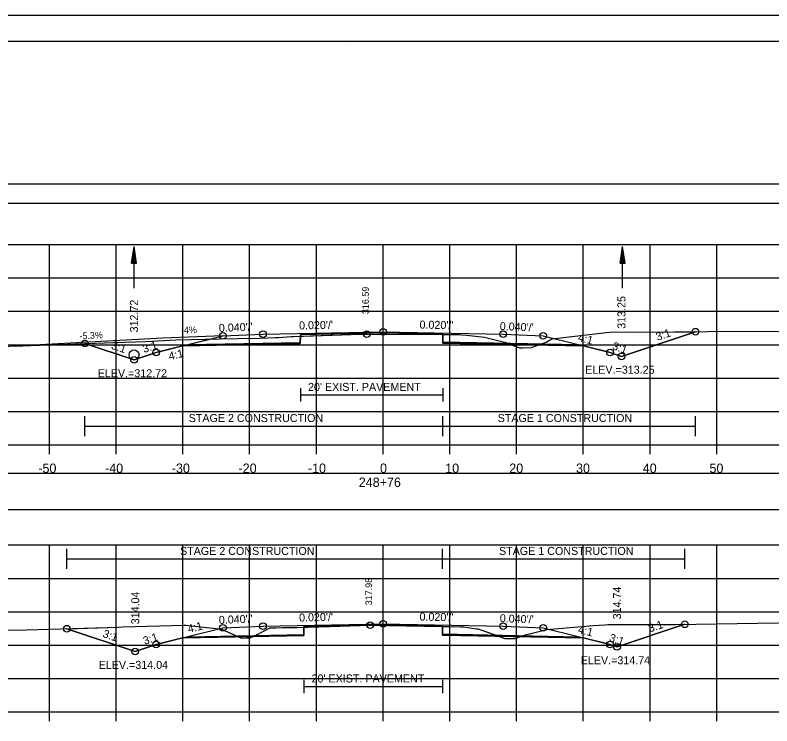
# Model space of a CAD drawing. Extents: x 1376273 to 1384221, y 378927 to 384592.
# Drawn here: x 1380502.7 to 1380616.1, y 380858.7 to 380965.2 of the extents above; entities that cross this region are included whole.
import ezdxf

# ---------------------------------------------------------------- set-up
doc = ezdxf.new("R2010")
doc.units = 0
for name, color, linetype in [('R_Alt Surface', 7, 'Continuous'), ('R_Axis', 7, 'Continuous'), ('R_Axis Annot', 7, 'Continuous'), ('R_Border', 7, 'Continuous'), ('R_Border Notes', 7, 'Continuous'), ('R_Contours', 7, 'Continuous'), ('R_Dimension', 7, 'Continuous'), ('R_Drive', 7, 'Continuous'), ('R_Exist Surface', 7, 'Continuous'), ('R_Fin Surface', 7, 'Continuous'), ('R_Grid', 7, 'Continuous'), ('R_No Plot', 7, 'Continuous'), ('R_Water', 7, 'Continuous'), ('R_Xsect Elev', 7, 'Continuous'), ('R_Xsect Slope', 7, 'Continuous'), ('T_Detection Zones', 7, 'Continuous'), ('T_Notes', 7, 'Continuous')]:
    doc.layers.add(name, color=color, linetype=linetype)

msp = doc.modelspace()

# ---------------------------------------------------------------- linework, layer by layer
at = {"layer": 'R_Alt Surface'}
for points in [[(1380528.56, 380915.84), (1380545.43, 380916.18), (1380545.44, 380917.34), (1380557.84, 380917.59), (1380566.77, 380917.41), (1380566.78, 380916.25), (1380587.11, 380915.84)], [(1380545.44, 380909.3), (1380545.44, 380907.3)], [(1380566.77, 380909.3), (1380566.77, 380907.3)], [(1380545.44, 380908.3), (1380566.77, 380908.3)], [(1380528.56, 380872.1), (1380545.96, 380872.45), (1380545.97, 380873.62), (1380557.84, 380873.85), (1380566.72, 380873.68), (1380566.73, 380872.51), (1380587.11, 380872.1)], [(1380545.97, 380865.63), (1380545.97, 380863.63)], [(1380545.97, 380864.63), (1380566.72, 380864.63)], [(1380566.72, 380865.63), (1380566.72, 380863.63)]]:
    msp.add_lwpolyline(points, dxfattribs=at)
at = {"layer": 'R_Axis'}
for p, q in [((1380407.84, 380900.83), (1380707.84, 380900.83)), ((1380507.84, 380899.43), (1380507.84, 380900.83)), ((1380517.84, 380899.43), (1380517.84, 380900.83)), ((1380527.84, 380899.43), (1380527.84, 380900.83)), ((1380537.84, 380899.43), (1380537.84, 380900.83)), ((1380547.84, 380899.43), (1380547.84, 380900.83)), ((1380557.84, 380899.43), (1380557.84, 380900.83)), ((1380567.84, 380899.43), (1380567.84, 380900.83)), ((1380577.84, 380899.43), (1380577.84, 380900.83)), ((1380587.84, 380899.43), (1380587.84, 380900.83)), ((1380597.84, 380899.43), (1380597.84, 380900.83)), ((1380607.84, 380899.43), (1380607.84, 380900.83)), ((1380407.84, 380860.83), (1380707.84, 380860.83)), ((1380507.84, 380859.43), (1380507.84, 380860.83)), ((1380517.84, 380859.43), (1380517.84, 380860.83)), ((1380527.84, 380859.43), (1380527.84, 380860.83)), ((1380537.84, 380859.43), (1380537.84, 380860.83)), ((1380547.84, 380859.43), (1380547.84, 380860.83)), ((1380557.84, 380859.43), (1380557.84, 380860.83)), ((1380567.84, 380859.43), (1380567.84, 380860.83)), ((1380577.84, 380859.43), (1380577.84, 380860.83)), ((1380587.84, 380859.43), (1380587.84, 380860.83)), ((1380597.84, 380859.43), (1380597.84, 380860.83)), ((1380607.84, 380859.43), (1380607.84, 380860.83))]:
    msp.add_line(p, q, dxfattribs=at)
at = {"layer": 'R_Axis Annot'}
for points in [[(1380407.51, 380937.04), (1380709.31, 380937.04), (1380709.31, 380939.85), (1380407.51, 380939.85)], [(1380407.27, 380891.14), (1380708.96, 380891.14), (1380708.96, 380896.56), (1380407.27, 380896.56)]]:
    msp.add_lwpolyline(points, close=True, dxfattribs=at)
at = {"layer": 'R_Border'}
for p, q in [((1380399.84, 380961.29), (1380716.02, 380961.29)), ((1380552.36, 380961.03), (1380552.36, 380961.03)), ((1380552.36, 380961.03), (1380552.36, 380961.03))]:
    msp.add_line(p, q, dxfattribs=at)
at = {"layer": 'R_Contours'}
for points in [[(1380566.77, 380917.36), (1380567.57, 380917.36), (1380567.77, 380917.36), (1380569.28, 380917.36), (1380569.3, 380917.36), (1380569.6, 380917.33), (1380570.36, 380917.24), (1380573.04, 380916.96), (1380576.23, 380916.16), (1380576.94, 380915.88), (1380566.78, 380916.08)], [(1380581.15, 380915.79), (1380582.27, 380916.21), (1380583.14, 380916.69), (1380591.29, 380917.68), (1380591.74, 380917.73), (1380591.75, 380917.73), (1380601.48, 380917.75), (1380604.64, 380917.78), (1380593.55, 380914.08), (1380591.84, 380914.66), (1380587.84, 380915.66)], [(1380576.94, 380915.88), (1380578.27, 380915.36), (1380578.83, 380915.38), (1380580.1, 380915.4), (1380581.15, 380915.79)], [(1380578.43, 380872.11), (1380579.18, 380872.36), (1380582.35, 380873.17), (1380589.37, 380873.78), (1380591.08, 380873.89), (1380591.61, 380873.92), (1380598.64, 380873.92), (1380601.69, 380873.93), (1380603.04, 380873.95), (1380592.89, 380870.57), (1380591.84, 380870.92), (1380587.84, 380871.92)], [(1380566.72, 380873.64), (1380567.72, 380873.62), (1380569.46, 380873.57), (1380569.95, 380873.55), (1380571.83, 380873.29), (1380572.04, 380873.27), (1380572.46, 380873.13), (1380575.16, 380872.18), (1380566.73, 380872.34)], [(1380575.16, 380872.18), (1380576.08, 380871.85), (1380577.17, 380871.85), (1380577.62, 380871.84), (1380578.43, 380872.11)]]:
    msp.add_lwpolyline(points, close=True, dxfattribs=at)
at = {"layer": 'R_Dimension'}
for p, q in [((1380513.14, 380902.15), (1380513.14, 380905.15)), ((1380566.77, 380902.15), (1380566.77, 380905.15)), ((1380604.64, 380902.15), (1380604.64, 380905.15)), ((1380513.14, 380903.65), (1380604.64, 380903.65)), ((1380510.44, 380882.24), (1380510.44, 380885.24)), ((1380566.72, 380882.24), (1380566.72, 380885.24)), ((1380603.04, 380882.24), (1380603.04, 380885.24)), ((1380510.44, 380883.74), (1380603.04, 380883.74))]:
    msp.add_line(p, q, dxfattribs=at)
at = {"layer": 'R_Drive'}
for p, q in [((1380524.84, 380916.8), (1380502.72, 380915.62)), ((1380533.84, 380917.16), (1380524.84, 380916.8))]:
    msp.add_line(p, q, dxfattribs=at)
msp.add_circle((1380520.52, 380914.3), 0.75, dxfattribs=at)
at = {"layer": 'R_Exist Surface'}
for points in [[(1380498.68, 380915.49), (1380504.98, 380915.69), (1380516.1, 380916.13), (1380522.25, 380916.32), (1380526.8, 380916.54), (1380533.36, 380916.72), (1380536.1, 380916.77), (1380539.38, 380916.82), (1380541.7, 380916.92), (1380541.89, 380916.91), (1380542.15, 380916.92), (1380544.05, 380917.05), (1380544.44, 380917.08), (1380553.06, 380917.35), (1380555.41, 380917.42), (1380567.57, 380917.36), (1380567.77, 380917.36), (1380569.28, 380917.36), (1380569.3, 380917.36), (1380569.6, 380917.33), (1380570.36, 380917.24), (1380573.04, 380916.96), (1380576.23, 380916.16), (1380578.27, 380915.36), (1380578.83, 380915.38), (1380580.1, 380915.4), (1380582.27, 380916.21), (1380583.14, 380916.69), (1380591.29, 380917.68), (1380591.74, 380917.73), (1380591.75, 380917.73), (1380601.48, 380917.75), (1380611.41, 380917.84), (1380617.97, 380917.81)], [(1380494.5, 380872.98), (1380504.39, 380873.11), (1380518.18, 380873.53), (1380518.79, 380873.55), (1380528.05, 380873.83), (1380528.18, 380873.83), (1380528.27, 380873.82), (1380533.67, 380873.21), (1380534.06, 380873.04), (1380536.61, 380871.88), (1380537.4, 380871.91), (1380537.94, 380871.91), (1380539.37, 380872.65), (1380540.88, 380873.41), (1380541.84, 380873.44), (1380542.74, 380873.45), (1380543.74, 380873.47), (1380544.97, 380873.47), (1380549.86, 380873.63), (1380555.89, 380873.81), (1380561.36, 380873.73), (1380567.72, 380873.62), (1380569.46, 380873.57), (1380569.95, 380873.55), (1380571.83, 380873.29), (1380572.04, 380873.27), (1380572.46, 380873.13), (1380576.08, 380871.85), (1380577.17, 380871.85), (1380577.62, 380871.84), (1380579.18, 380872.36), (1380582.35, 380873.17), (1380589.37, 380873.78), (1380591.08, 380873.89), (1380591.61, 380873.92), (1380598.64, 380873.92), (1380601.69, 380873.93), (1380620.08, 380874.22)]]:
    msp.add_lwpolyline(points, dxfattribs=at)
at = {"layer": 'R_Fin Surface'}
for points in [[(1380513.14, 380916.01), (1380520.52, 380913.55), (1380523.84, 380914.66), (1380528.59, 380915.85), (1380533.84, 380917.16), (1380539.84, 380917.4), (1380557.84, 380917.76), (1380575.84, 380917.4), (1380581.84, 380917.16), (1380587.08, 380915.85), (1380591.84, 380914.66), (1380593.55, 380914.08), (1380604.64, 380917.78)], [(1380510.44, 380873.29), (1380510.44, 380873.29), (1380520.7, 380869.88), (1380523.84, 380870.92), (1380528.59, 380872.11), (1380533.84, 380873.42), (1380539.84, 380873.66), (1380557.84, 380874.02), (1380575.84, 380873.66), (1380581.84, 380873.42), (1380587.08, 380872.11), (1380591.84, 380870.92), (1380592.89, 380870.57), (1380603.04, 380873.95)]]:
    msp.add_lwpolyline(points, dxfattribs=at)
at = {"layer": 'R_Grid'}
for p, q in [((1380407.84, 380930.83), (1380707.84, 380930.83)), ((1380507.84, 380900.83), (1380507.84, 380930.83)), ((1380517.84, 380900.83), (1380517.84, 380930.83)), ((1380527.84, 380900.83), (1380527.84, 380930.83)), ((1380537.84, 380900.83), (1380537.84, 380930.83)), ((1380547.84, 380900.83), (1380547.84, 380930.83)), ((1380557.84, 380900.83), (1380557.84, 380930.83)), ((1380567.84, 380900.83), (1380567.84, 380930.83)), ((1380577.84, 380900.83), (1380577.84, 380930.83)), ((1380587.84, 380900.83), (1380587.84, 380930.83)), ((1380597.84, 380900.83), (1380597.84, 380930.83)), ((1380607.84, 380900.83), (1380607.84, 380930.83)), ((1380407.84, 380925.83), (1380707.84, 380925.83)), ((1380407.84, 380920.83), (1380707.84, 380920.83)), ((1380407.84, 380915.83), (1380707.84, 380915.83)), ((1380407.84, 380910.83), (1380707.84, 380910.83)), ((1380407.84, 380905.83), (1380707.84, 380905.83)), ((1380407.84, 380900.83), (1380707.84, 380900.83)), ((1380407.84, 380885.83), (1380707.84, 380885.83)), ((1380507.84, 380860.83), (1380507.84, 380885.83)), ((1380517.84, 380860.83), (1380517.84, 380885.83)), ((1380527.84, 380860.83), (1380527.84, 380885.83)), ((1380537.84, 380860.83), (1380537.84, 380885.83)), ((1380547.84, 380860.83), (1380547.84, 380885.83)), ((1380557.84, 380860.83), (1380557.84, 380885.83)), ((1380567.84, 380860.83), (1380567.84, 380885.83)), ((1380577.84, 380860.83), (1380577.84, 380885.83)), ((1380587.84, 380860.83), (1380587.84, 380885.83)), ((1380597.84, 380860.83), (1380597.84, 380885.83)), ((1380607.84, 380860.83), (1380607.84, 380885.83)), ((1380407.84, 380880.83), (1380707.84, 380880.83)), ((1380407.84, 380875.83), (1380707.84, 380875.83)), ((1380407.84, 380870.83), (1380707.84, 380870.83)), ((1380407.84, 380865.83), (1380707.84, 380865.83)), ((1380407.84, 380860.83), (1380707.84, 380860.83))]:
    msp.add_line(p, q, dxfattribs=at)
at = {"layer": 'R_No Plot'}
msp.add_line((1380387.44, 380965.19), (1380720.77, 380965.19), dxfattribs=at)
for points in [[(1380387.43, 380965.19), (1380720.77, 380965.19), (1380720.77, 380751.85), (1380387.43, 380751.85)], [(1380633.76, 380961.29), (1380633.76, 380951.41), (1380669.49, 380951.41), (1380669.49, 380948.49), (1380692.69, 380948.49), (1380692.69, 380924.16), (1380716.02, 380924.16), (1380716.02, 380755.83), (1380399.84, 380755.83), (1380399.84, 380961.29)]]:
    msp.add_lwpolyline(points, close=True, dxfattribs=at)
for points in [[(1380527.84, 380915.66), (1380545.43, 380916.01), (1380545.44, 380917.34), (1380557.84, 380917.59), (1380566.77, 380917.41), (1380566.78, 380916.08), (1380587.84, 380915.66)], [(1380527.84, 380871.92), (1380545.96, 380872.28), (1380545.97, 380873.62), (1380557.84, 380873.85), (1380566.72, 380873.68), (1380566.73, 380872.34), (1380587.84, 380871.92)]]:
    msp.add_lwpolyline(points, dxfattribs=at)
for centre in [(1380539.84, 380917.4), (1380555.41, 380917.42), (1380557.84, 380917.76), (1380575.84, 380917.4), (1380604.64, 380917.78), (1380533.84, 380917.16), (1380581.84, 380917.16), (1380513.14, 380916.01), (1380523.84, 380914.66), (1380591.84, 380914.66), (1380593.55, 380914.08), (1380593.55, 380914.08), (1380520.52, 380913.55), (1380520.52, 380913.55), (1380510.44, 380873.29), (1380533.84, 380873.42), (1380539.84, 380873.66), (1380555.89, 380873.81), (1380557.84, 380874.02), (1380575.84, 380873.66), (1380581.84, 380873.42), (1380603.04, 380873.95), (1380523.84, 380870.92), (1380591.84, 380870.92), (1380520.7, 380869.88), (1380520.7, 380869.88), (1380592.89, 380870.57), (1380592.89, 380870.57)]:
    msp.add_circle(centre, 0.5, dxfattribs=at)
at = {"layer": 'R_Water'}
for p, q in [((1380520.14, 380928.06), (1380520.52, 380930.56)), ((1380520.52, 380924.31), (1380520.52, 380930.56)), ((1380520.89, 380928.06), (1380520.52, 380930.56)), ((1380593.35, 380928.06), (1380593.73, 380930.56)), ((1380593.73, 380924.31), (1380593.73, 380930.56)), ((1380594.1, 380928.06), (1380593.73, 380930.56)), ((1380520.21, 380928.06), (1380520.52, 380930.14)), ((1380520.27, 380928.06), (1380520.52, 380929.71)), ((1380520.33, 380928.06), (1380520.52, 380929.29)), ((1380520.83, 380928.06), (1380520.52, 380930.14)), ((1380520.77, 380928.06), (1380520.52, 380929.71)), ((1380520.7, 380928.06), (1380520.52, 380929.29)), ((1380593.42, 380928.06), (1380593.73, 380930.14)), ((1380593.48, 380928.06), (1380593.73, 380929.71)), ((1380593.54, 380928.06), (1380593.73, 380929.29)), ((1380594.04, 380928.06), (1380593.73, 380930.14)), ((1380593.98, 380928.06), (1380593.73, 380929.71)), ((1380593.91, 380928.06), (1380593.73, 380929.29)), ((1380520.4, 380928.06), (1380520.52, 380928.87)), ((1380520.46, 380928.06), (1380520.52, 380928.45)), ((1380520.64, 380928.06), (1380520.52, 380928.87)), ((1380520.58, 380928.06), (1380520.52, 380928.45)), ((1380593.61, 380928.06), (1380593.73, 380928.87)), ((1380593.67, 380928.06), (1380593.73, 380928.45)), ((1380593.85, 380928.06), (1380593.73, 380928.87)), ((1380593.79, 380928.06), (1380593.73, 380928.45)), ((1380520.14, 380928.06), (1380520.89, 380928.06)), ((1380593.35, 380928.06), (1380594.1, 380928.06))]:
    msp.add_line(p, q, dxfattribs=at)
at = {"layer": 'T_Detection Zones'}
for points in [[(1380513.14, 380916.01), (1380516.1, 380916.13), (1380522.25, 380916.32), (1380526.8, 380916.54), (1380533.36, 380916.72), (1380536.1, 380916.77), (1380539.38, 380916.82), (1380541.7, 380916.92), (1380541.89, 380916.91), (1380542.15, 380916.92), (1380544.05, 380917.05), (1380544.44, 380917.08), (1380545.44, 380917.12), (1380545.43, 380916.01), (1380527.84, 380915.66), (1380523.84, 380914.66), (1380520.52, 380913.55)], [(1380545.44, 380917.12), (1380553.06, 380917.35), (1380555.41, 380917.42), (1380566.77, 380917.36), (1380566.77, 380917.41), (1380557.84, 380917.59), (1380545.44, 380917.34)], [(1380510.44, 380873.29), (1380518.18, 380873.53), (1380518.79, 380873.55), (1380528.05, 380873.83), (1380528.18, 380873.83), (1380528.27, 380873.82), (1380533.67, 380873.21), (1380534.06, 380873.04), (1380536.15, 380872.09), (1380527.84, 380871.92), (1380523.84, 380870.92), (1380520.7, 380869.88)], [(1380545.97, 380873.5), (1380549.86, 380873.63), (1380555.89, 380873.81), (1380561.36, 380873.73), (1380566.72, 380873.64), (1380566.72, 380873.68), (1380557.84, 380873.85), (1380545.97, 380873.62)], [(1380538.37, 380872.13), (1380539.37, 380872.65), (1380540.88, 380873.41), (1380541.84, 380873.44), (1380542.74, 380873.45), (1380543.74, 380873.47), (1380544.97, 380873.47), (1380545.97, 380873.5), (1380545.96, 380872.28)], [(1380536.15, 380872.09), (1380536.61, 380871.88), (1380537.4, 380871.91), (1380537.94, 380871.91), (1380538.37, 380872.13)]]:
    msp.add_lwpolyline(points, close=True, dxfattribs=at)
at = {"layer": 'T_Notes'}
for p, q in [((1380524.84, 380916.8), (1380502.72, 380915.62)), ((1380533.84, 380917.16), (1380524.84, 380916.8))]:
    msp.add_line(p, q, dxfattribs=at)
for points in [[(1380523.84, 380914.66), (1380528.59, 380915.85), (1380531.93, 380916.68), (1380533.84, 380917.16)], [(1380502.72, 380915.62), (1380504.98, 380915.69), (1380513.14, 380916.01)], [(1380513.14, 380916.01), (1380520.07, 380913.7), (1380520.52, 380913.55), (1380520.97, 380913.7), (1380523.84, 380914.66)]]:
    msp.add_lwpolyline(points, dxfattribs=at)

# ---------------------------------------------------------------- texts
at = {"layer": 'R_Alt Surface'}
for p in [(1380546.59, 380908.91), (1380547.12, 380865.24)]:
    msp.add_text("20' EXIST. PAVEMENT", height=1.2, dxfattribs=at).set_placement(p)
at = {"layer": 'R_Axis Annot'}
for s, p in [('-50', (1380506.18, 380896.63)), ('-40', (1380516.18, 380896.63)), ('-30', (1380526.18, 380896.63)), ('-20', (1380536.18, 380896.63)), ('-10', (1380546.57, 380896.63)), ('0', (1380557.38, 380896.63)), ('10', (1380567.15, 380896.63)), ('20', (1380576.75, 380896.63)), ('30', (1380586.75, 380896.63)), ('40', (1380596.75, 380896.63)), ('50', (1380606.75, 380896.63)), ('248+76', (1380554.2, 380894.53))]:
    msp.add_text(s, height=1.4, dxfattribs=at).set_placement(p)
at = {"layer": 'R_Border Notes'}
for s, p in [('ELEV.=313.25', (1380588.12, 380911.48)), ('ELEV.=312.72', (1380515.08, 380910.95)), ('ELEV.=314.74', (1380587.46, 380867.97)), ('ELEV.=314.04', (1380515.22, 380867.28))]:
    msp.add_text(s, height=1.2, dxfattribs=at).set_placement(p)
at = {"layer": 'R_Dimension'}
for s, p in [('STAGE 2 CONSTRUCTION', (1380528.71, 380904.25)), ('STAGE 1 CONSTRUCTION', (1380575.01, 380904.25)), ('STAGE 2 CONSTRUCTION', (1380527.41, 380884.34)), ('STAGE 1 CONSTRUCTION', (1380575.21, 380884.34))]:
    msp.add_text(s, height=1.2, dxfattribs=at).set_placement(p)
at = {"layer": 'R_Drive'}
for s, rotation, p in [('-4%', 2.2906, (1380527.57, 380917.48)), ('-5.3%', 3.0575, (1380512.37, 380916.62))]:
    msp.add_text(s, height=1, rotation=rotation, dxfattribs=at).set_placement(p)
at = {"layer": 'R_Xsect Elev'}
for s, height, p in [('316.59', 1, (1380555.71, 380920.42)), ('312.72', 1.2, (1380521.12, 380917.67)), ('313.25', 1.2, (1380594.15, 380918.21)), ('317.98', 1, (1380556.19, 380876.81)), ('314.74', 1.2, (1380593.49, 380874.69)), ('314.04', 1.2, (1380521.3, 380873.95))]:
    msp.add_text(s, height=height, rotation=90, dxfattribs=at).set_placement(p)
at = {"layer": 'R_Xsect Slope'}
for s, rotation, p in [("0.040'/'", 2.2906, (1380533.25, 380917.73)), ("0.020'/'", 1.1458, (1380545.26, 380918.11)), ("0.020'/'", 358.8542, (1380563.29, 380918.25)), ("0.040'/'", 357.7094, (1380575.3, 380918.02)), ('3:1', 18.4349, (1380598.94, 380916.41)), ('4:1', 345.9638, (1380586.96, 380916.39)), ('3:1', 341.5651, (1380516.99, 380915.25)), ('3:1', 18.4349, (1380522.02, 380914.58)), ('3:1', 341.5651, (1380592.08, 380915.15)), ('4:1', 14.0362, (1380525.86, 380913.49)), ("0.040'/'", 2.2906, (1380533.25, 380874)), ("0.020'/'", 1.1458, (1380545.26, 380874.37)), ("0.020'/'", 358.8542, (1380563.29, 380874.51)), ("0.040'/'", 357.7094, (1380575.3, 380874.28)), ('4:1', 14.0362, (1380528.72, 380872.66)), ('4:1', 345.9638, (1380586.96, 380872.66)), ('3:1', 18.4349, (1380597.81, 380872.74)), ('3:1', 341.5651, (1380515.73, 380872.06)), ('3:1', 18.4349, (1380522.11, 380870.87)), ('3:1', 341.5651, (1380591.62, 380871.47))]:
    msp.add_text(s, height=1.2, rotation=rotation, dxfattribs=at).set_placement(p)

doc.saveas('drawing.dxf')
